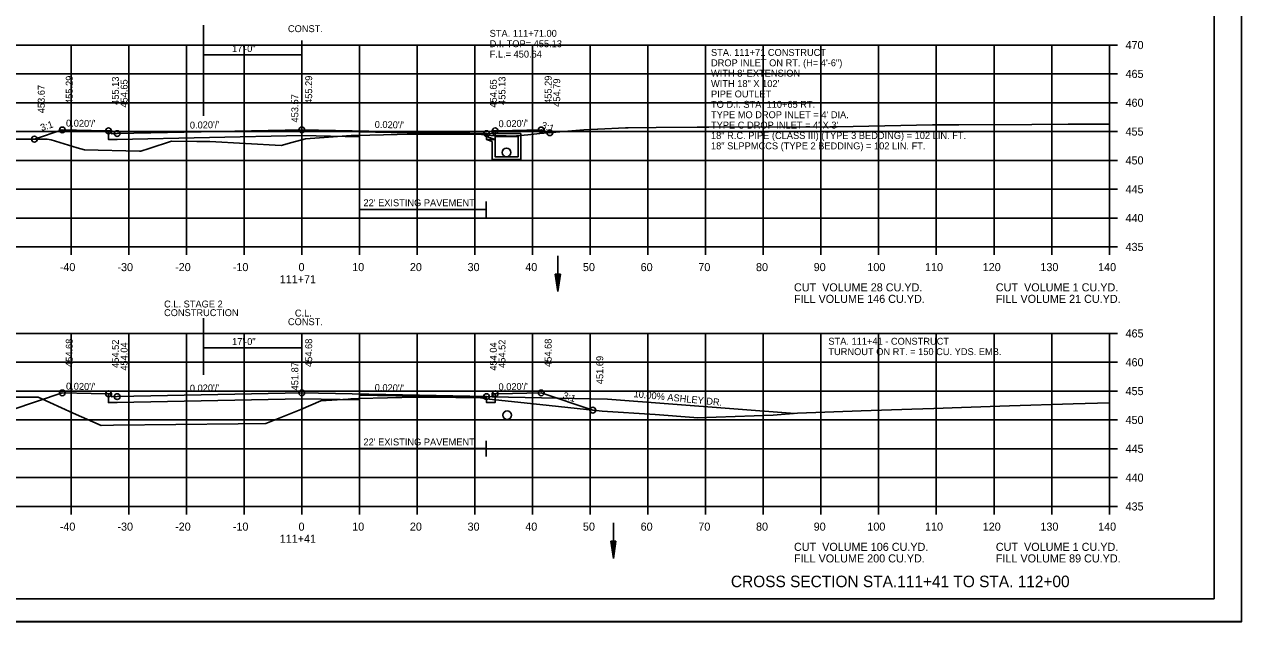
# Model space of a CAD drawing. Extents: x 1538688 to 1540766, y 656250 to 671912.
# Drawn here: x 1538810.1 to 1539021.1, y 658044.6 to 658148.2 of the extents above; entities that cross this region are included whole.
import ezdxf

# ---------------------------------------------------------------- set-up
doc = ezdxf.new("R2010")
doc.units = 0
for name, color, linetype in [('15', 7, 'Continuous'), ('16', 7, 'Continuous'), ('18', 7, 'Continuous'), ('20', 7, 'Continuous'), ('22', 7, 'Continuous'), ('26', 7, 'Continuous'), ('39', 7, 'Continuous'), ('40', 7, 'Continuous'), ('41', 7, 'Continuous'), ('42', 7, 'Continuous'), ('7', 7, 'Continuous'), ('Borings', 7, 'Continuous'), ('Default', 7, 'Continuous'), ('Horizontal Alignment', 7, 'Continuous'), ('RipRap', 7, 'Continuous'), ('Wall Heights', 7, 'Continuous')]:
    doc.layers.add(name, color=color, linetype=linetype)

msp = doc.modelspace()

# ---------------------------------------------------------------- linework, layer by layer
at = {"layer": '15'}
for p, q in [((1538902.12, 658104.83), (1538902.57, 658101.83)), ((1538902.12, 658104.83), (1538903.02, 658104.83)), ((1538902.19, 658104.83), (1538902.57, 658102.33)), ((1538902.27, 658104.83), (1538902.57, 658102.85)), ((1538902.35, 658104.83), (1538902.57, 658103.35)), ((1538902.42, 658104.83), (1538902.57, 658103.86)), ((1538902.5, 658104.83), (1538902.57, 658104.36)), ((1538903.02, 658104.83), (1538902.57, 658101.83)), ((1538902.72, 658104.83), (1538902.57, 658103.86)), ((1538902.87, 658104.83), (1538902.57, 658102.85)), ((1538902.94, 658104.83), (1538902.57, 658102.33)), ((1538902.79, 658104.83), (1538902.57, 658103.35)), ((1538902.64, 658104.83), (1538902.57, 658104.36)), ((1538911.74, 658058.54), (1538912.19, 658055.54)), ((1538911.74, 658058.54), (1538912.64, 658058.54)), ((1538911.82, 658058.54), (1538912.19, 658056.04)), ((1538911.89, 658058.54), (1538912.19, 658056.56)), ((1538911.97, 658058.54), (1538912.19, 658057.06)), ((1538912.05, 658058.54), (1538912.19, 658057.57)), ((1538912.12, 658058.54), (1538912.19, 658058.07)), ((1538912.64, 658058.54), (1538912.19, 658055.54)), ((1538912.34, 658058.54), (1538912.19, 658057.57)), ((1538912.49, 658058.54), (1538912.19, 658056.56)), ((1538912.57, 658058.54), (1538912.19, 658056.04)), ((1538912.41, 658058.54), (1538912.19, 658057.06)), ((1538912.26, 658058.54), (1538912.19, 658058.07))]:
    msp.add_line(p, q, dxfattribs=at)
at = {"layer": '16'}
for p, q in [((1538891.18, 658083.6), (1538911.17, 658083.2)), ((1538911.17, 658083.2), (1538943.65, 658080.72))]:
    msp.add_line(p, q, dxfattribs=at)
at = {"layer": '18'}
for points in [[(1538806.71, 658128.28), (1538814.04, 658128.25), (1538814.75, 658128.15), (1538819.27, 658126.78), (1538820.49, 658126.42), (1538830.07, 658126.16), (1538830.28, 658126.17), (1538831.74, 658126.63), (1538835.59, 658127.94), (1538839.96, 658127.85), (1538842.25, 658127.87), (1538854.63, 658127.14), (1538856.47, 658127.66), (1538858.82, 658128.33), (1538861.26, 658128.5), (1538866.73, 658128.88), (1538867.61, 658128.9), (1538874.71, 658129.07), (1538877.98, 658129.15), (1538878.1, 658129.15), (1538888.82, 658129.11), (1538890.95, 658128.88), (1538893.6, 658128.86), (1538894.77, 658128.79), (1538897.35, 658129), (1538899.45, 658129.22), (1538907.07, 658129.9), (1538909.43, 658129.99), (1538909.5, 658129.99), (1538914.3, 658130.2), (1538914.77, 658130.21), (1538919.61, 658130.26), (1538926.75, 658130.34), (1538928.74, 658130.34), (1538949.72, 658130.4), (1538950.02, 658130.39), (1538950.47, 658130.38), (1538950.99, 658130.38), (1538967.5, 658130.73), (1538972.07, 658130.77), (1538984.73, 658130.79), (1538991.02, 658130.84), (1538997.62, 658130.88), (1538998.18, 658130.89)], [(1538804.1, 658083.51), (1538810.99, 658083.53), (1538812.47, 658083.53), (1538818.52, 658080.76), (1538823.38, 658078.61), (1538825.53, 658078.65), (1538847.13, 658078.89), (1538851.96, 658078.98), (1538858.03, 658081.4), (1538861.48, 658082.87), (1538866.22, 658083.2), (1538866.71, 658083.25), (1538868.02, 658083.28), (1538878.04, 658083.53), (1538884.86, 658083.45), (1538889.14, 658083.39), (1538890.66, 658083.19), (1538896.76, 658082.54), (1538910.24, 658081.11), (1538919.42, 658080.51), (1538926.17, 658079.99), (1538926.75, 658079.97), (1538939.91, 658080.38), (1538944.12, 658080.76), (1538955.18, 658081.18), (1538963.92, 658081.42), (1538967.75, 658081.55), (1538972.56, 658081.74), (1538980.85, 658082.01), (1538991.9, 658082.38), (1538998.18, 658082.55)]]:
    msp.add_lwpolyline(points, dxfattribs=at)
at = {"layer": '20'}
for points in [[(1538811.82, 658128.26), (1538816.67, 658129.87), (1538821.67, 658129.77), (1538824.67, 658129.71), (1538825.17, 658129.71), (1538825.18, 658129.21), (1538826.18, 658129.23), (1538858.18, 658129.87), (1538890.18, 658129.23), (1538891.18, 658129.21), (1538891.19, 658129.71), (1538891.69, 658129.71), (1538894.69, 658129.77), (1538899.69, 658129.87), (1538901.18, 658129.37)], [(1538792.16, 658080.73), (1538799.12, 658078.41), (1538816.67, 658084.26), (1538821.67, 658084.16), (1538824.67, 658084.1), (1538825.17, 658084.1), (1538825.18, 658083.6), (1538826.18, 658083.62), (1538858.18, 658084.26), (1538890.18, 658083.62), (1538891.18, 658083.6), (1538891.19, 658084.1), (1538891.69, 658084.1), (1538894.69, 658084.16), (1538899.69, 658084.26), (1538908.64, 658081.28)]]:
    msp.add_lwpolyline(points, dxfattribs=at)
at = {"layer": '22'}
for p, q in [((1538718.18, 658144.58), (1538998.18, 658144.58)), ((1538818.18, 658109.58), (1538818.18, 658144.58)), ((1538828.18, 658109.58), (1538828.18, 658144.58)), ((1538838.18, 658109.58), (1538838.18, 658144.58)), ((1538848.18, 658109.58), (1538848.18, 658144.58)), ((1538858.18, 658109.58), (1538858.18, 658144.58)), ((1538868.18, 658109.58), (1538868.18, 658144.58)), ((1538878.18, 658109.58), (1538878.18, 658144.58)), ((1538888.18, 658109.58), (1538888.18, 658144.58)), ((1538898.18, 658109.58), (1538898.18, 658144.58)), ((1538908.18, 658109.58), (1538908.18, 658144.58)), ((1538918.18, 658109.58), (1538918.18, 658144.58)), ((1538928.18, 658109.58), (1538928.18, 658144.58)), ((1538938.18, 658109.58), (1538938.18, 658144.58)), ((1538948.18, 658109.58), (1538948.18, 658144.58)), ((1538958.18, 658109.58), (1538958.18, 658144.58)), ((1538968.18, 658109.58), (1538968.18, 658144.58)), ((1538978.18, 658109.58), (1538978.18, 658144.58)), ((1538988.18, 658109.58), (1538988.18, 658144.58)), ((1538998.18, 658109.58), (1538998.18, 658144.58)), ((1538718.18, 658139.58), (1538998.18, 658139.58)), ((1538718.18, 658134.58), (1538998.18, 658134.58)), ((1538718.18, 658129.58), (1538998.18, 658129.58)), ((1538718.18, 658124.58), (1538998.18, 658124.58)), ((1538718.18, 658119.58), (1538998.18, 658119.58)), ((1538718.18, 658114.58), (1538998.18, 658114.58)), ((1538718.18, 658109.58), (1538998.18, 658109.58)), ((1538718.18, 658094.58), (1538998.18, 658094.58)), ((1538818.18, 658064.58), (1538818.18, 658094.58)), ((1538828.18, 658064.58), (1538828.18, 658094.58)), ((1538838.18, 658064.58), (1538838.18, 658094.58)), ((1538848.18, 658064.58), (1538848.18, 658094.58)), ((1538858.18, 658064.58), (1538858.18, 658094.58)), ((1538868.18, 658064.58), (1538868.18, 658094.58)), ((1538878.18, 658064.58), (1538878.18, 658094.58)), ((1538888.18, 658064.58), (1538888.18, 658094.58)), ((1538898.18, 658064.58), (1538898.18, 658094.58)), ((1538908.18, 658064.58), (1538908.18, 658094.58)), ((1538918.18, 658064.58), (1538918.18, 658094.58)), ((1538928.18, 658064.58), (1538928.18, 658094.58)), ((1538938.18, 658064.58), (1538938.18, 658094.58)), ((1538948.18, 658064.58), (1538948.18, 658094.58)), ((1538958.18, 658064.58), (1538958.18, 658094.58)), ((1538968.18, 658064.58), (1538968.18, 658094.58)), ((1538978.18, 658064.58), (1538978.18, 658094.58)), ((1538988.18, 658064.58), (1538988.18, 658094.58)), ((1538998.18, 658064.58), (1538998.18, 658094.58)), ((1538718.18, 658089.58), (1538998.18, 658089.58)), ((1538718.18, 658084.58), (1538998.18, 658084.58)), ((1538718.18, 658079.58), (1538998.18, 658079.58)), ((1538718.18, 658074.58), (1538998.18, 658074.58)), ((1538718.18, 658069.58), (1538998.18, 658069.58)), ((1538718.18, 658064.58), (1538998.18, 658064.58))]:
    msp.add_line(p, q, dxfattribs=at)
at = {"layer": '26'}
msp.add_line((1538687.78, 658044.61), (1539021.11, 658044.61), dxfattribs=at)
msp.add_lwpolyline([(1538687.77, 658257.94), (1539021.11, 658257.94), (1539021.11, 658044.6), (1538687.77, 658044.6)], close=True, dxfattribs=at)
for centre in [(1538816.67, 658129.87), (1538824.67, 658129.71), (1538826.18, 658129.23), (1538826.18, 658129.23), (1538858.18, 658129.87), (1538890.18, 658129.23), (1538890.18, 658129.23), (1538891.69, 658129.71), (1538899.69, 658129.87), (1538901.18, 658129.37), (1538811.82, 658128.26), (1538811.82, 658128.26), (1538816.67, 658084.26), (1538824.67, 658084.1), (1538826.18, 658083.62), (1538826.18, 658083.62), (1538858.18, 658084.26), (1538890.18, 658083.62), (1538890.18, 658083.62), (1538891.69, 658084.1), (1538899.69, 658084.26), (1538908.64, 658081.28)]:
    msp.add_circle(centre, 0.5, dxfattribs=at)
at = {"layer": '39'}
for p, q in [((1538890.18, 658128.74), (1538891.68, 658128.22)), ((1538890.18, 658128.22), (1538891.18, 658127.87)), ((1538891.18, 658127.72), (1538891.18, 658127.87)), ((1538891.34, 658129.06), (1538891.43, 658129.22)), ((1538891.34, 658129.06), (1538891.68, 658128.72)), ((1538896.18, 658129.22), (1538891.43, 658129.22)), ((1538895.68, 658128.72), (1538891.68, 658128.72)), ((1538891.68, 658127.72), (1538891.68, 658128.22)), ((1538895.68, 658127.72), (1538895.68, 658128.72)), ((1538896.18, 658127.72), (1538896.18, 658129.22)), ((1538902.57, 658108.02), (1538902.57, 658101.83)), ((1538912.19, 658061.73), (1538912.19, 658055.54))]:
    msp.add_line(p, q, dxfattribs=at)
for points in [[(1538890.18, 658128.22), (1538890.18, 658128.74)], [(1538896.18, 658127.72), (1538896.18, 658124.72), (1538893.68, 658124.72), (1538891.18, 658124.72), (1538891.18, 658127.72)], [(1538895.68, 658127.72), (1538895.68, 658125.22), (1538893.68, 658125.22), (1538891.68, 658125.22), (1538891.68, 658127.72)]]:
    msp.add_lwpolyline(points, dxfattribs=at)
for centre in [(1538893.68, 658125.97), (1538893.78, 658080.39)]:
    msp.add_circle(centre, 0.75, dxfattribs=at)
at = {"layer": '7'}
for p, q in [((1538868.17, 658117.46), (1538868.17, 658114.71)), ((1538890.17, 658117.46), (1538890.17, 658114.71)), ((1538890.17, 658116.08), (1538868.17, 658116.08)), ((1538868.17, 658075.97), (1538868.17, 658073.23)), ((1538890.17, 658074.6), (1538868.17, 658074.6)), ((1538890.17, 658075.97), (1538890.17, 658073.23))]:
    msp.add_line(p, q, dxfattribs=at)
at = {"layer": 'Borings'}
for p, q in [((1538998.18, 658109.58), (1538998.18, 658144.58)), ((1538999.58, 658144.58), (1538998.18, 658144.58)), ((1538999.58, 658139.58), (1538998.18, 658139.58)), ((1538999.58, 658134.58), (1538998.18, 658134.58)), ((1538999.58, 658129.58), (1538998.18, 658129.58)), ((1538999.58, 658124.58), (1538998.18, 658124.58)), ((1538999.58, 658119.58), (1538998.18, 658119.58)), ((1538999.58, 658114.58), (1538998.18, 658114.58)), ((1538718.18, 658109.58), (1538998.18, 658109.58)), ((1538818.18, 658108.18), (1538818.18, 658109.58)), ((1538828.18, 658108.18), (1538828.18, 658109.58)), ((1538838.18, 658108.18), (1538838.18, 658109.58)), ((1538848.18, 658108.18), (1538848.18, 658109.58)), ((1538858.18, 658108.18), (1538858.18, 658109.58)), ((1538868.18, 658108.18), (1538868.18, 658109.58)), ((1538878.18, 658108.18), (1538878.18, 658109.58)), ((1538888.18, 658108.18), (1538888.18, 658109.58)), ((1538898.18, 658108.18), (1538898.18, 658109.58)), ((1538908.18, 658108.18), (1538908.18, 658109.58)), ((1538918.18, 658108.18), (1538918.18, 658109.58)), ((1538928.18, 658108.18), (1538928.18, 658109.58)), ((1538938.18, 658108.18), (1538938.18, 658109.58)), ((1538948.18, 658108.18), (1538948.18, 658109.58)), ((1538958.18, 658108.18), (1538958.18, 658109.58)), ((1538968.18, 658108.18), (1538968.18, 658109.58)), ((1538978.18, 658108.18), (1538978.18, 658109.58)), ((1538988.18, 658108.18), (1538988.18, 658109.58)), ((1538998.18, 658108.18), (1538998.18, 658109.58)), ((1538999.58, 658109.58), (1538998.18, 658109.58)), ((1538998.18, 658064.58), (1538998.18, 658094.58)), ((1538999.58, 658094.58), (1538998.18, 658094.58)), ((1538999.58, 658089.58), (1538998.18, 658089.58)), ((1538999.58, 658084.58), (1538998.18, 658084.58)), ((1538999.58, 658079.58), (1538998.18, 658079.58)), ((1538999.58, 658074.58), (1538998.18, 658074.58)), ((1538999.58, 658069.58), (1538998.18, 658069.58)), ((1538718.18, 658064.58), (1538998.18, 658064.58)), ((1538818.18, 658063.18), (1538818.18, 658064.58)), ((1538828.18, 658063.18), (1538828.18, 658064.58)), ((1538838.18, 658063.18), (1538838.18, 658064.58)), ((1538848.18, 658063.18), (1538848.18, 658064.58)), ((1538858.18, 658063.18), (1538858.18, 658064.58)), ((1538868.18, 658063.18), (1538868.18, 658064.58)), ((1538878.18, 658063.18), (1538878.18, 658064.58)), ((1538888.18, 658063.18), (1538888.18, 658064.58)), ((1538898.18, 658063.18), (1538898.18, 658064.58)), ((1538908.18, 658063.18), (1538908.18, 658064.58)), ((1538918.18, 658063.18), (1538918.18, 658064.58)), ((1538928.18, 658063.18), (1538928.18, 658064.58)), ((1538938.18, 658063.18), (1538938.18, 658064.58)), ((1538948.18, 658063.18), (1538948.18, 658064.58)), ((1538958.18, 658063.18), (1538958.18, 658064.58)), ((1538968.18, 658063.18), (1538968.18, 658064.58)), ((1538978.18, 658063.18), (1538978.18, 658064.58)), ((1538988.18, 658063.18), (1538988.18, 658064.58)), ((1538998.18, 658063.18), (1538998.18, 658064.58)), ((1538999.58, 658064.58), (1538998.18, 658064.58))]:
    msp.add_line(p, q, dxfattribs=at)
at = {"layer": 'Default'}
for p, q in [((1538841.17, 658148.05), (1538841.17, 658132.29)), ((1538858.18, 658145.37), (1538858.18, 658140.37)), ((1538858.18, 658142.87), (1538841.17, 658142.87)), ((1538841.17, 658097.24), (1538841.17, 658087.41)), ((1538858.18, 658094.56), (1538858.18, 658089.56)), ((1538858.18, 658092.06), (1538841.17, 658092.06))]:
    msp.add_line(p, q, dxfattribs=at)
at = {"layer": 'RipRap'}
for q in [(1539016.36, 658254.04), (1538700.18, 658048.58)]:
    msp.add_line((1539016.36, 658048.58), q, dxfattribs=at)
at = {"layer": 'Wall Heights'}
for points in [[(1538891.69, 658129.71), (1538891.69, 658128.21), (1538890.18, 658128.23), (1538890.18, 658128.23), (1538890.18, 658129.07), (1538868.18, 658129.51), (1538868.18, 658128.67), (1538858.18, 658128.87), (1538826.18, 658128.23), (1538824.67, 658128.21), (1538824.67, 658129.71)], [(1538891.69, 658084.1), (1538891.69, 658082.6), (1538890.18, 658082.62), (1538890.18, 658082.62), (1538890.18, 658083.45), (1538868.18, 658083.89), (1538868.18, 658083.06), (1538858.18, 658083.26), (1538826.18, 658082.62), (1538824.67, 658082.6), (1538824.67, 658084.1)]]:
    msp.add_lwpolyline(points, dxfattribs=at)

# ---------------------------------------------------------------- texts
at = {"layer": '15'}
msp.add_text('CROSS SECTION STA.111+41 TO STA. 112+00', height=2, dxfattribs=at).set_placement((1538932.57, 658050.58))
at = {"layer": '16'}
msp.add_text('10.00% ASHLEY DR.', height=1.2, rotation=354.2894, dxfattribs=at).set_placement((1538915.65, 658083.54))
at = {"layer": '40'}
for s, p in [('STA. 111+71.00', (1538890.75, 658146.01)), ('D.I. TOP= 455.13', (1538890.75, 658144.21)), ('F.L.= 450.64', (1538890.75, 658142.41)), ('STA. 111+71 CONSTRUCT', (1538929.12, 658142.7)), ('DROP INLET ON RT. (H= 4\'-6") ', (1538929.12, 658140.9)), ("WITH 8' EXTENSION ", (1538929.12, 658139.1)), ('WITH 18" X 102\'', (1538929.12, 658137.3)), ('PIPE OUTLET', (1538929.12, 658135.5)), ('TO D.I. STA. 110+65 RT.', (1538929.12, 658133.7)), ("TYPE MO DROP INLET = 4' DIA.", (1538929.12, 658131.9)), ("TYPE C DROP INLET = 4' X 3'", (1538929.12, 658130.1)), ('18" R.C. PIPE (CLASS III) (TYPE 3 BEDDING) = 102 LIN. FT.', (1538929.12, 658128.3)), ('18" SLPPMCCS (TYPE 2 BEDDING) = 102 LIN. FT.', (1538929.12, 658126.5))]:
    msp.add_text(s, height=1.2, dxfattribs=at).set_placement(p)
at = {"layer": '41'}
for s, p in [('455.29', (1538818.47, 658134.37)), ('455.13', (1538826.47, 658134.21)), ('454.65', (1538827.98, 658133.73)), ('455.29', (1538859.98, 658134.37)), ('454.65', (1538891.98, 658133.73)), ('455.13', (1538893.49, 658134.21)), ('455.29', (1538901.49, 658134.37)), ('454.79', (1538902.98, 658133.87)), ('453.67', (1538813.62, 658132.76)), ('453.67', (1538813.62, 658132.76)), ('453.57', (1538857.58, 658131.15)), ('454.68', (1538818.47, 658088.76)), ('454.68', (1538859.98, 658088.76)), ('454.68', (1538901.49, 658088.76)), ('454.52', (1538826.47, 658088.6)), ('454.04', (1538827.98, 658088.12)), ('454.04', (1538891.98, 658088.12)), ('454.52', (1538893.49, 658088.6)), ('451.87', (1538857.58, 658084.7)), ('451.69', (1538910.44, 658085.78))]:
    msp.add_text(s, height=1.2, rotation=90, dxfattribs=at).set_placement(p)
at = {"layer": '42'}
for s, rotation, p in [("0.020'/'", 358.8542, (1538817.3, 658130.46)), ("0.020'/'", 1.1458, (1538892.3, 658130.33)), ('3:1', 18.4349, (1538813.09, 658129.64)), ("0.020'/'", 1.1458, (1538838.79, 658130.09)), ("0.020'/'", 358.8542, (1538870.81, 658130.22)), ('3:1', 341.5651, (1538899.59, 658130.2)), ("0.020'/'", 358.8542, (1538817.3, 658084.85)), ("0.020'/'", 1.1458, (1538838.79, 658084.47)), ("0.020'/'", 358.8542, (1538870.81, 658084.61)), ("0.020'/'", 1.1458, (1538892.3, 658084.71)), ('3:1', 341.5651, (1538903.32, 658083.34))]:
    msp.add_text(s, height=1.2, rotation=rotation, dxfattribs=at).set_placement(p)
at = {"layer": '7'}
for s, p in [("22' EXISTING PAVEMENT", (1538868.87, 658116.64)), ('STA. 111+41 - CONSTRUCT', (1538949.47, 658092.62)), ('TURNOUT ON RT. = 150 CU. YDS. EMB.', (1538949.47, 658090.82)), ("22' EXISTING PAVEMENT", (1538868.87, 658075.16))]:
    msp.add_text(s, height=1.2, dxfattribs=at).set_placement(p)
at = {"layer": 'Default'}
for s, p in [('CONST.', (1538855.78, 658146.82)), ('17\'-0"', (1538846.09, 658143.37)), ('C.L. STAGE 2', (1538834.31, 658099.08)), ('CONSTRUCTION', (1538834.3, 658097.58)), ('C.L.', (1538856.98, 658097.51)), ('CONST.', (1538855.78, 658096.01)), ('17\'-0"', (1538846.09, 658092.57))]:
    msp.add_text(s, height=1.2, dxfattribs=at).set_placement(p)
at = {"layer": 'Horizontal Alignment'}
for s, p in [('470', (1539000.98, 658143.88)), ('465', (1539000.98, 658138.88)), ('460', (1539000.98, 658133.88)), ('455', (1539000.98, 658128.88)), ('450', (1539000.98, 658123.88)), ('445', (1539000.98, 658118.88)), ('440', (1539000.98, 658113.88)), ('435', (1539000.98, 658108.88)), ('-40', (1538816.22, 658105.38)), ('-30', (1538826.22, 658105.38)), ('-20', (1538836.22, 658105.38)), ('-10', (1538846.22, 658105.38)), ('0', (1538857.62, 658105.38)), ('10', (1538866.92, 658105.38)), ('20', (1538876.92, 658105.38)), ('30', (1538886.92, 658105.38)), ('40', (1538896.92, 658105.38)), ('50', (1538906.92, 658105.38)), ('60', (1538916.92, 658105.38)), ('70', (1538926.92, 658105.38)), ('80', (1538936.92, 658105.38)), ('90', (1538946.92, 658105.38)), ('100', (1538956.22, 658105.38)), ('110', (1538966.22, 658105.38)), ('120', (1538976.22, 658105.38)), ('130', (1538986.22, 658105.38)), ('140', (1538996.22, 658105.38)), ('111+71', (1538854.35, 658103.28)), ('CUT  VOLUME 28 CU.YD.', (1538943.5, 658101.87)), ('CUT  VOLUME 1 CU.YD.', (1538978.5, 658101.87)), ('FILL VOLUME 146 CU.YD.', (1538943.5, 658099.87)), ('FILL VOLUME 21 CU.YD.', (1538978.5, 658099.87)), ('465', (1539000.98, 658093.88)), ('460', (1539000.98, 658088.88)), ('455', (1539000.98, 658083.88)), ('450', (1539000.98, 658078.88)), ('445', (1539000.98, 658073.88)), ('440', (1539000.98, 658068.88)), ('435', (1539000.98, 658063.88)), ('-40', (1538816.22, 658060.38)), ('-30', (1538826.22, 658060.38)), ('-20', (1538836.22, 658060.38)), ('-10', (1538846.22, 658060.38)), ('0', (1538857.62, 658060.38)), ('10', (1538866.92, 658060.38)), ('20', (1538876.92, 658060.38)), ('30', (1538886.92, 658060.38)), ('40', (1538896.92, 658060.38)), ('50', (1538906.92, 658060.38)), ('60', (1538916.92, 658060.38)), ('70', (1538926.92, 658060.38)), ('80', (1538936.92, 658060.38)), ('90', (1538946.92, 658060.38)), ('100', (1538956.22, 658060.38)), ('110', (1538966.22, 658060.38)), ('120', (1538976.22, 658060.38)), ('130', (1538986.22, 658060.38)), ('140', (1538996.22, 658060.38)), ('111+41', (1538854.35, 658058.28)), ('CUT  VOLUME 106 CU.YD.', (1538943.5, 658056.87)), ('CUT  VOLUME 1 CU.YD.', (1538978.5, 658056.87)), ('FILL VOLUME 200 CU.YD.', (1538943.5, 658054.87)), ('FILL VOLUME 89 CU.YD.', (1538978.5, 658054.87))]:
    msp.add_text(s, height=1.4, dxfattribs=at).set_placement(p)

doc.saveas('drawing.dxf')
